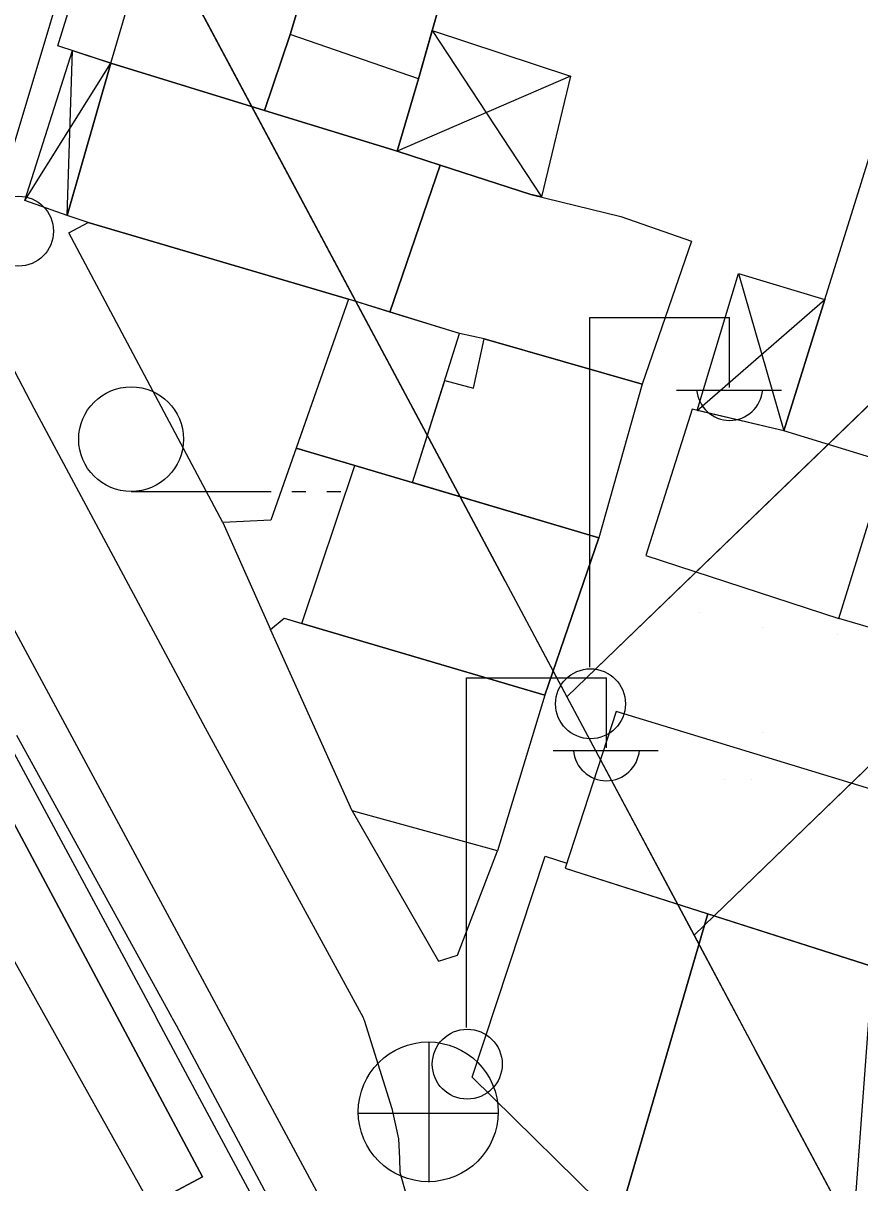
# Model space of a CAD drawing. Extents: x 417997 to 421451, y 4451742 to 4455216.
# Drawn here: x 420149.8 to 420191.7, y 4452336 to 4452394.1 of the extents above; entities that cross this region are included whole.
import ezdxf

# ---------------------------------------------------------------- set-up
doc = ezdxf.new("R2010")
doc.units = 0
for name, color, linetype in [('ADA', 7, 'Continuous'), ('ADAKENARI', 7, 'Continuous'), ('B_Mesken', 7, 'Continuous'), ('B_Sundurma', 7, 'Continuous'), ('B_Teras', 7, 'Continuous'), ('Default', 7, 'Continuous'), ('KALDIRIM', 7, 'Continuous'), ('PL_AYA_PARK_DINLENME', 7, 'Continuous'), ('PL_GENEL_OTOPARK', 7, 'Continuous'), ('PL_RAYLI_TOPLU_TAŞIMA_İST', 7, 'Continuous'), ('PL_TURZM', 7, 'Continuous'), ('RAYLI_TOPLU_TAŞIMA_HATTI', 7, 'Continuous'), ('S_Elektrik_Diregi', 7, 'Continuous'), ('S_Rogar_Kapagi', 7, 'Continuous'), ('S_Tek_Agac', 7, 'Continuous'), ('Sinir_Ist_Duvari', 7, 'Continuous'), ('TR_PARKALANI', 7, 'Continuous'), ('TR_TİC_TURIZM_K', 7, 'Continuous'), ('Yol_Sose', 7, 'Continuous')]:
    doc.layers.add(name, color=color, linetype=linetype)

# ---------------------------------------------------------------- blocks, each defined once
blk = doc.blocks.new('POINT_DISPLAY')
at = {"layer": 'Default'}
blk.add_line((0, 0), (0, 0), dxfattribs=at)

msp = doc.modelspace()

# ---------------------------------------------------------------- linework, layer by layer
at = {"layer": 'ADA'}
for p, q in [((420225.967, 4452407.724), (420177.005, 4452360.377)), ((420225.967, 4452407.724), (420177.005, 4452360.377)), ((420183.371, 4452348.449), (420233.223, 4452396.656)), ((420183.371, 4452348.449), (420233.223, 4452396.656))]:
    msp.add_line(p, q, dxfattribs=at)
at = {"layer": 'ADAKENARI'}
for p, q in [((420173.917, 4452366.165), (420138.179, 4452433.132)), ((420173.917, 4452366.165), (420138.179, 4452433.132)), ((420173.917, 4452366.165), (420186.452, 4452342.675)), ((420173.917, 4452366.165), (420186.452, 4452342.675)), ((420244.563, 4452233.782), (420186.452, 4452342.675)), ((420244.563, 4452233.782), (420186.452, 4452342.675))]:
    msp.add_line(p, q, dxfattribs=at)
msp.add_lwpolyline([(420116.958, 4452382.083), (420130.509, 4452389.315), (420158.774, 4452336.35), (420145.222, 4452329.119)], close=True, dxfattribs=at)
msp.add_lwpolyline([(420116.958, 4452382.083), (420130.509, 4452389.315), (420158.774, 4452336.35), (420145.222, 4452329.119)], close=True, dxfattribs=at)
at = {"layer": 'B_Mesken'}
for points in [[(420154.186, 4452392.107), (420151.533, 4452392.964), (420154.106, 4452401.346), (420155.513, 4452403.09), (420156.952, 4452404.307), (420159.983, 4452404.985), (420163.932, 4452404.663), (420166.862, 4452404.657), (420165.179, 4452400.276), (420163.146, 4452393.546), (420161.865, 4452389.726), (420154.186, 4452392.107)], [(420165.179, 4452400.276), (420166.862, 4452404.657), (420172.835, 4452402.939), (420171.722, 4452398.913), (420169.585, 4452391.321), (420168.502, 4452387.698), (420161.865, 4452389.726), (420163.146, 4452393.546)], [(420169.585, 4452391.321), (420171.722, 4452398.913), (420165.179, 4452400.276), (420163.146, 4452393.546), (420161.865, 4452389.726), (420168.502, 4452387.698)], [(420201.454, 4452375.779), (420199.557, 4452369.918), (420193.039, 4452372.103), (420187.865, 4452373.688), (420189.919, 4452380.268), (420195.368, 4452397.765), (420206.804, 4452394.712)], [(420168.502, 4452387.698), (420170.653, 4452386.996), (420168.141, 4452379.64), (420166.07, 4452380.279), (420153.043, 4452384.128), (420151.989, 4452384.482), (420154.186, 4452392.107), (420161.865, 4452389.726)], [(420170.653, 4452386.996), (420175.198, 4452385.533), (420179.705, 4452384.429), (420183.233, 4452383.191), (420180.778, 4452376.034), (420172.869, 4452378.3), (420171.636, 4452378.561), (420168.141, 4452379.64)], [(420152.073, 4452383.608), (420153.043, 4452384.128), (420166.07, 4452380.279), (420162.182, 4452369.215), (420159.778, 4452369.107)], [(420169.269, 4452371.112), (420171.636, 4452378.561), (420166.07, 4452380.279), (420163.453, 4452372.832), (420166.391, 4452371.966)], [(420170.893, 4452376.222), (420172.329, 4452375.831), (420172.869, 4452378.3), (420180.778, 4452376.034), (420178.607, 4452368.343), (420169.269, 4452371.112)], [(420183.278, 4452374.776), (420180.959, 4452367.454), (420190.612, 4452364.299), (420193.039, 4452372.103), (420187.865, 4452373.688)], [(420159.778, 4452369.107), (420162.172, 4452363.74), (420162.847, 4452364.316), (420163.735, 4452364.053), (420175.895, 4452360.453), (420178.607, 4452368.343), (420166.391, 4452371.966), (420163.453, 4452372.832), (420162.182, 4452369.215)], [(420199.557, 4452369.918), (420197.168, 4452362.375), (420190.612, 4452364.299), (420193.039, 4452372.103)], [(420166.258, 4452354.669), (420162.172, 4452363.74), (420162.847, 4452364.316), (420175.895, 4452360.453), (420173.524, 4452352.671)], [(420179.466, 4452359.637), (420176.925, 4452351.793), (420192.598, 4452346.784), (420194.958, 4452354.911)], [(420166.258, 4452354.669), (420170.57, 4452347.149), (420171.521, 4452347.446), (420173.524, 4452352.671)], [(420184.063, 4452349.512), (420179.574, 4452334.144), (420172.267, 4452341.341), (420175.913, 4452352.394), (420177.009, 4452352.052), (420176.925, 4452351.793)], [(420184.063, 4452349.512), (420192.294, 4452346.881), (420191.017, 4452329.521), (420180.925, 4452332.837), (420179.574, 4452334.144)]]:
    msp.add_lwpolyline(points, close=True, dxfattribs=at)
at = {"layer": 'B_Sundurma'}
for p, q in [((420170.265, 4452393.738), (420175.725, 4452385.404)), ((420151.989, 4452384.482), (420152.251, 4452392.732)), ((420149.868, 4452385.226), (420154.186, 4452392.107)), ((420177.19, 4452391.444), (420168.502, 4452387.698)), ((420185.588, 4452381.577), (420187.865, 4452373.688)), ((420183.531, 4452374.716), (420189.919, 4452380.268))]:
    msp.add_line(p, q, dxfattribs=at)
for points in [[(420170.265, 4452393.738), (420177.19, 4452391.444), (420175.725, 4452385.404), (420175.198, 4452385.533), (420170.653, 4452386.996), (420168.502, 4452387.698), (420169.585, 4452391.321)], [(420151.989, 4452384.482), (420149.868, 4452385.226), (420152.251, 4452392.732), (420154.186, 4452392.107)], [(420183.531, 4452374.716), (420185.588, 4452381.577), (420189.919, 4452380.268), (420187.865, 4452373.688)]]:
    msp.add_lwpolyline(points, close=True, dxfattribs=at)
at = {"layer": 'B_Teras'}
for points in [[(420154.186, 4452392.107), (420156.698, 4452400.664), (420157.783, 4452401.852), (420160.355, 4452402.67), (420163.238, 4452402.126), (420163.932, 4452404.663), (420166.862, 4452404.657), (420165.179, 4452400.276), (420163.146, 4452393.546), (420161.865, 4452389.726)], [(420163.146, 4452393.546), (420161.865, 4452389.726), (420168.502, 4452387.698), (420169.585, 4452391.321)], [(420163.735, 4452364.053), (420166.391, 4452371.966), (420178.607, 4452368.343), (420175.895, 4452360.453)]]:
    msp.add_lwpolyline(points, close=True, dxfattribs=at)
at = {"layer": 'KALDIRIM'}
msp.add_line((420182.339, 4452302.453), (420116.931, 4452423.925), dxfattribs=at)
msp.add_line((420182.339, 4452302.453), (420116.931, 4452423.925), dxfattribs=at)
at = {"layer": 'PL_AYA_PARK_DINLENME'}
msp.add_lwpolyline([(420177.005, 4452360.377), (420183.371, 4452348.449), (420233.223, 4452396.656), (420225.967, 4452407.724), (420177.005, 4452360.377)], dxfattribs=at)
msp.add_lwpolyline([(420177.005, 4452360.377), (420183.371, 4452348.449), (420233.223, 4452396.656), (420225.967, 4452407.724), (420177.005, 4452360.377)], dxfattribs=at)
at = {"layer": 'PL_GENEL_OTOPARK'}
msp.add_lwpolyline([(420183.371, 4452348.449), (420186.452, 4452342.675), (420207.609, 4452303.029), (420260.851, 4452354.514), (420236.802, 4452391.197), (420233.223, 4452396.656), (420183.371, 4452348.449)], dxfattribs=at)
msp.add_lwpolyline([(420183.371, 4452348.449), (420186.452, 4452342.675), (420207.609, 4452303.029), (420260.851, 4452354.514), (420236.802, 4452391.197), (420233.223, 4452396.656), (420183.371, 4452348.449)], dxfattribs=at)
at = {"layer": 'PL_RAYLI_TOPLU_TAŞIMA_İST'}
msp.add_lwpolyline([(420116.958, 4452382.083), (420145.222, 4452329.119), (420158.774, 4452336.35), (420130.509, 4452389.315), (420116.958, 4452382.083)], dxfattribs=at)
msp.add_lwpolyline([(420116.958, 4452382.083), (420145.222, 4452329.119), (420158.774, 4452336.35), (420130.509, 4452389.315), (420116.958, 4452382.083)], dxfattribs=at)
at = {"layer": 'PL_TURZM'}
msp.add_lwpolyline([(420093.032, 4452576.932), (420100.033, 4452536.754), (420107.757, 4452506.586), (420114.478, 4452486.757), (420120.635, 4452470.999), (420129.77, 4452449.561), (420138.179, 4452433.132), (420173.917, 4452366.165), (420177.005, 4452360.377), (420225.967, 4452407.724)], dxfattribs=at)
msp.add_lwpolyline([(420093.032, 4452576.932), (420100.033, 4452536.754), (420107.757, 4452506.586), (420114.478, 4452486.757), (420120.635, 4452470.999), (420129.77, 4452449.561), (420138.179, 4452433.132), (420173.917, 4452366.165), (420177.005, 4452360.377), (420225.967, 4452407.724)], dxfattribs=at)
at = {"layer": 'RAYLI_TOPLU_TAŞIMA_HATTI'}
msp.add_line((420174.614, 4452301.945), (420111.435, 4452414.963), dxfattribs=at)
msp.add_line((420174.614, 4452301.945), (420111.435, 4452414.963), dxfattribs=at)
at = {"layer": 'S_Elektrik_Diregi'}
for p, q in [((420178.151, 4452361.865), (420178.151, 4452379.365)), ((420178.151, 4452379.365), (420185.151, 4452379.365)), ((420185.151, 4452375.865), (420185.151, 4452379.365)), ((420182.491, 4452375.725), (420187.741, 4452375.725)), ((420171.982, 4452343.821), (420171.982, 4452361.321)), ((420171.982, 4452361.321), (420178.982, 4452361.321)), ((420178.982, 4452357.821), (420178.982, 4452361.321)), ((420176.322, 4452357.681), (420181.572, 4452357.681))]:
    msp.add_line(p, q, dxfattribs=at)
for centre in [(420149.555, 4452383.692), (420178.187, 4452360.029), (420172.018, 4452341.986)]:
    msp.add_circle(centre, 1.75, dxfattribs=at)
for centre in [(420185.151, 4452375.878), (420178.983, 4452357.834)]:
    msp.add_arc(centre, 1.658, 184.83843, 355.14641, dxfattribs=at)
at = {"layer": 'S_Rogar_Kapagi'}
for p, q in [((420170.117, 4452336.069), (420170.117, 4452343.069)), ((420166.547, 4452339.534), (420173.547, 4452339.534))]:
    msp.add_line(p, q, dxfattribs=at)
msp.add_circle((420170.064, 4452339.598), 3.5, dxfattribs=at)
at = {"layer": 'S_Tek_Agac'}
for p, q in [((420155.195, 4452370.652), (420162.195, 4452370.652)), ((420163.245, 4452370.652), (420163.945, 4452370.652)), ((420164.995, 4452370.652), (420165.695, 4452370.652))]:
    msp.add_line(p, q, dxfattribs=at)
msp.add_circle((420155.195, 4452373.277), 2.625, dxfattribs=at)
at = {"layer": 'Sinir_Ist_Duvari'}
for points in [[(420156.428, 4452344.366), (420154.847, 4452347.319), (420148.148, 4452359.732), (420142.685, 4452369.648)], [(420156.467, 4452344.293), (420156.428, 4452344.366)], [(420182.996, 4452289.981), (420184.466, 4452290.604), (420178.311, 4452303.119), (420170.797, 4452317.815), (420162.962, 4452332.167), (420156.467, 4452344.293)]]:
    msp.add_lwpolyline(points, dxfattribs=at)
at = {"layer": 'TR_TİC_TURIZM_K'}
msp.add_lwpolyline([(420093.032, 4452576.932), (420100.033, 4452536.754), (420107.757, 4452506.586), (420114.478, 4452486.757), (420120.635, 4452470.999), (420129.77, 4452449.561), (420138.179, 4452433.132), (420173.917, 4452366.165), (420177.005, 4452360.377), (420225.967, 4452407.724), (420222.388, 4452413.182), (420198.501, 4452449.619), (420180.499, 4452485.392), (420172.393, 4452504.153), (420167.096, 4452520.116), (420157.036, 4452567.695), (420154.785, 4452586.79), (420154.697, 4452596.711), (420154.495, 4452619.207), (420156.646, 4452741.005), (420151.885, 4452744.787), (420100.478, 4452731.874), (420095.303, 4452725.667)], dxfattribs=at)
msp.add_lwpolyline([(420093.032, 4452576.932), (420100.033, 4452536.754), (420107.757, 4452506.586), (420114.478, 4452486.757), (420120.635, 4452470.999), (420129.77, 4452449.561), (420138.179, 4452433.132), (420173.917, 4452366.165), (420177.005, 4452360.377), (420225.967, 4452407.724), (420222.388, 4452413.182), (420198.501, 4452449.619), (420180.499, 4452485.392), (420172.393, 4452504.153), (420167.096, 4452520.116), (420157.036, 4452567.695), (420154.785, 4452586.79), (420154.697, 4452596.711), (420154.495, 4452619.207), (420156.646, 4452741.005), (420151.885, 4452744.787), (420100.478, 4452731.874), (420095.303, 4452725.667)], dxfattribs=at)
at = {"layer": 'Yol_Sose'}
for points in [[(420186.941, 4452401.04), (420186.045, 4452401.262), (420167.038, 4452405.116), (420159.599, 4452405.367), (420157.561, 4452404.946), (420156.561, 4452404.576), (420155.237, 4452403.641), (420153.548, 4452401.809), (420153.338, 4452401.459), (420148.868, 4452386.531), (420148.196, 4452383.07), (420148.099, 4452380.777), (420148.571, 4452379.029), (420149.176, 4452377.04), (420150.325, 4452374.831)], [(420150.325, 4452374.831), (420158.902, 4452358.832)], [(420158.902, 4452358.832), (420166.809, 4452344.318), (420166.829, 4452344.256)], [(420149.463, 4452358.451), (420157.206, 4452344.358)], [(420157.206, 4452344.358), (420157.247, 4452344.285)], [(420157.247, 4452344.285), (420157.44, 4452343.932), (420165.737, 4452328.415), (420175.068, 4452310.901), (420186.626, 4452287.214), (420194.284, 4452268.142), (420200.348, 4452250.409), (420205.056, 4452235.463), (420205.317, 4452234.196)], [(420166.829, 4452344.256), (420166.852, 4452344.183)], [(420166.852, 4452344.183), (420168.244, 4452339.769), (420168.581, 4452338.244), (420168.619, 4452337.264), (420168.645, 4452336.57), (420169.043, 4452335.135), (420178.175, 4452318.576), (420189.017, 4452298.131), (420198.8, 4452279.639), (420207.16, 4452265.182), (420211.325, 4452260.199)]]:
    msp.add_lwpolyline(points, dxfattribs=at)

# ---------------------------------------------------------------- block references
at = {"layer": 'TR_PARKALANI', "xscale": 0.1, "yscale": 0.10000000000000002}
for p in [(420185.616, 4452368.732), (420185.616, 4452368.732), (420183.63, 4452364.623), (420183.63, 4452364.623), (420186.783, 4452363.836), (420186.783, 4452363.836), (420190.536, 4452363.499), (420190.536, 4452363.499), (420186.783, 4452358.571), (420186.783, 4452358.571), (420184.885, 4452356.217), (420184.885, 4452356.217), (420186.256, 4452356.234), (420186.256, 4452356.234)]:
    msp.add_blockref('POINT_DISPLAY', p, dxfattribs=at)

doc.saveas('drawing.dxf')
